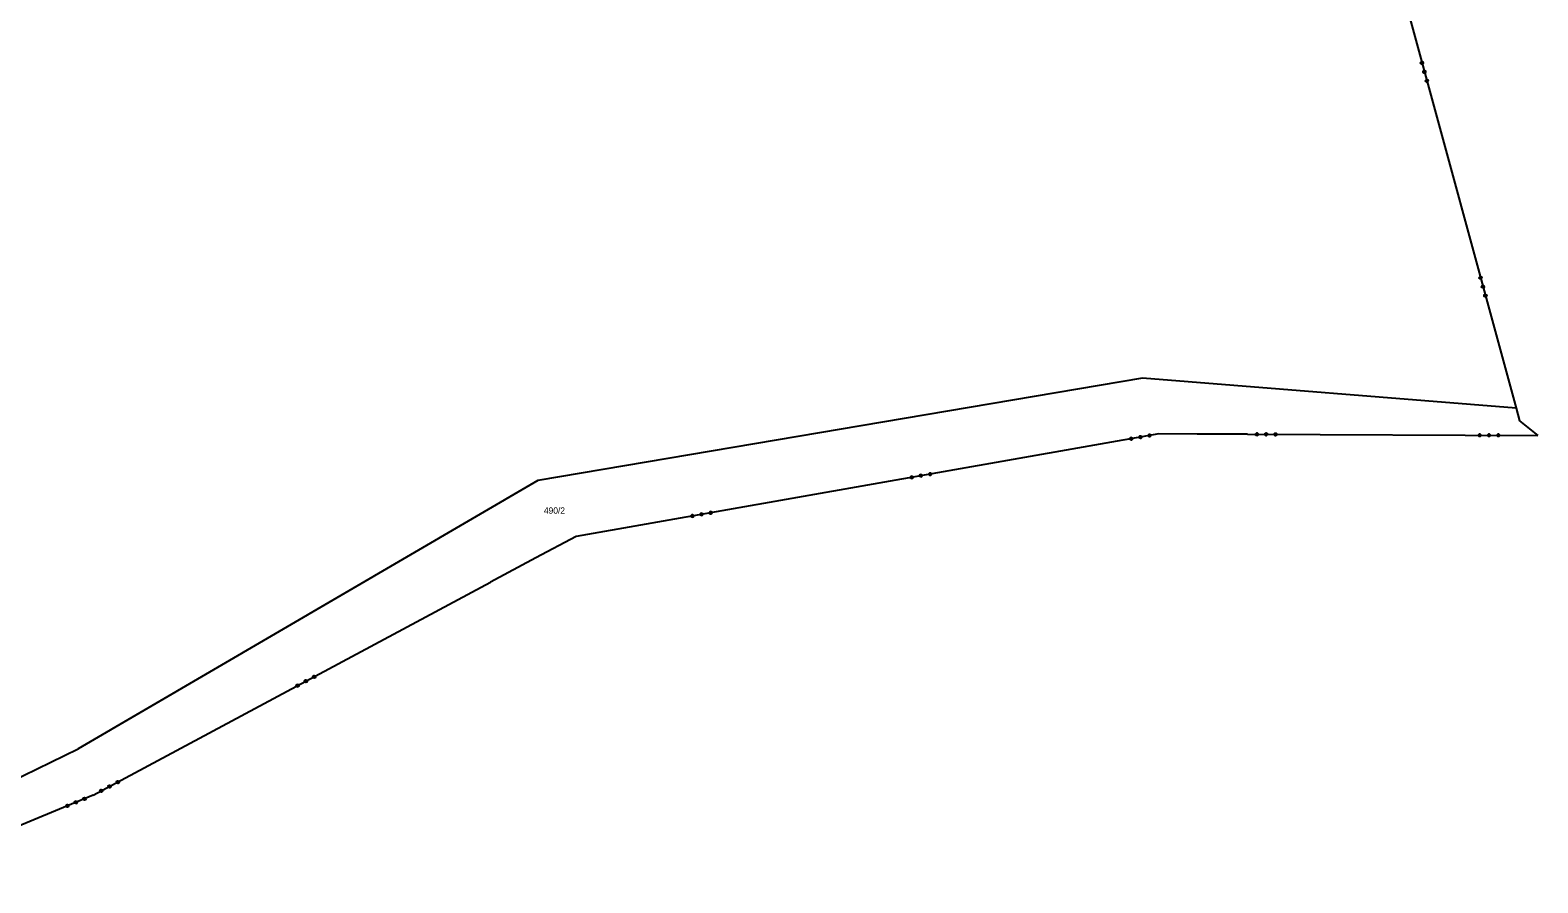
# Model space of a CAD drawing. Extents: x -757994 to -755874, y -1047691 to -1046119.
# Drawn here: x -756077 to -755874, y -1047078.2 to -1046963.4 of the extents above; entities that cross this region are included whole.
import ezdxf

# ---------------------------------------------------------------- set-up
doc = ezdxf.new("R2010")
doc.units = 0
doc.layers.add('katastrální mapa', color=7, linetype='Continuous')

msp = doc.modelspace()

# ---------------------------------------------------------------- linework, layer by layer
at = {"layer": 'katastrální mapa'}
for p, q in [((-755905.73, -1046908.68), (-755876.95, -1047014.27)), ((-755927.25, -1047010.23), (-756008.69, -1047024.04)), ((-755876.95, -1047014.27), (-755927.25, -1047010.23)), ((-755876.95, -1047014.27), (-755876.48, -1047016)), ((-755876.48, -1047016), (-755874.01, -1047017.96)), ((-755925.07, -1047017.75), (-756003.53, -1047031.56)), ((-755919.9, -1047017.77), (-755925.07, -1047017.75)), ((-755913.1, -1047017.8), (-755919.9, -1047017.77)), ((-755913.1, -1047017.8), (-755874.01, -1047017.96)), ((-756008.69, -1047024.04), (-756070.56, -1047060.16)), ((-756003.53, -1047031.56), (-756008.93, -1047034.46)), ((-756008.93, -1047034.46), (-756015.04, -1047037.73)), ((-756068.57, -1047066.41), (-756015.04, -1047037.73)), ((-756091.26, -1047070.22), (-756070.56, -1047060.16)), ((-756068.57, -1047066.41), (-756097.08, -1047078.21))]:
    msp.add_line(p, q, dxfattribs=at)
for points in [[(-755889.45, -1046967.79), (-755889.52, -1046967.91), (-755889.65, -1046967.95), (-755889.76, -1046967.88), (-755889.8, -1046967.75), (-755889.73, -1046967.63), (-755889.6, -1046967.6), (-755889.49, -1046967.66), (-755889.45, -1046967.79), (-755889.47, -1046967.8), (-755889.5, -1046967.69), (-755889.55, -1046967.66), (-755889.5, -1046967.85), (-755889.53, -1046967.89), (-755889.6, -1046967.63), (-755889.64, -1046967.64), (-755889.57, -1046967.9), (-755889.61, -1046967.91), (-755889.67, -1046967.66), (-755889.71, -1046967.67), (-755889.64, -1046967.92), (-755889.69, -1046967.91), (-755889.75, -1046967.7), (-755889.77, -1046967.75), (-755889.74, -1046967.88)], [(-755889.12, -1046969.01), (-755889.19, -1046969.12), (-755889.32, -1046969.16), (-755889.44, -1046969.09), (-755889.47, -1046968.96), (-755889.4, -1046968.84), (-755889.27, -1046968.81), (-755889.16, -1046968.88), (-755889.12, -1046969.01), (-755889.14, -1046969.01), (-755889.17, -1046968.89), (-755889.22, -1046968.86), (-755889.17, -1046969.06), (-755889.2, -1046969.1), (-755889.27, -1046968.83), (-755889.31, -1046968.84), (-755889.24, -1046969.11), (-755889.28, -1046969.13), (-755889.35, -1046968.86), (-755889.39, -1046968.87), (-755889.31, -1046969.14), (-755889.36, -1046969.11), (-755889.42, -1046968.91), (-755889.44, -1046968.96), (-755889.41, -1046969.08)], [(-755888.79, -1046970.22), (-755888.86, -1046970.33), (-755888.99, -1046970.37), (-755889.11, -1046970.3), (-755889.14, -1046970.17), (-755889.07, -1046970.06), (-755888.94, -1046970.02), (-755888.83, -1046970.09), (-755888.79, -1046970.22), (-755888.82, -1046970.2), (-755888.85, -1046970.09), (-755888.89, -1046970.07), (-755888.84, -1046970.25), (-755888.87, -1046970.3), (-755888.94, -1046970.05), (-755888.98, -1046970.06), (-755888.91, -1046970.31), (-755888.95, -1046970.32), (-755889.02, -1046970.07), (-755889.06, -1046970.08), (-755888.99, -1046970.33), (-755889.03, -1046970.32), (-755889.09, -1046970.12), (-755889.12, -1046970.16), (-755889.09, -1046970.27)], [(-755881.56, -1046996.74), (-755881.63, -1046996.86), (-755881.76, -1046996.89), (-755881.88, -1046996.82), (-755881.91, -1046996.69), (-755881.84, -1046996.58), (-755881.71, -1046996.54), (-755881.6, -1046996.61), (-755881.56, -1046996.74), (-755881.58, -1046996.75), (-755881.61, -1046996.63), (-755881.66, -1046996.61), (-755881.61, -1046996.8), (-755881.64, -1046996.84), (-755881.71, -1046996.58), (-755881.75, -1046996.59), (-755881.68, -1046996.84), (-755881.72, -1046996.86), (-755881.79, -1046996.6), (-755881.82, -1046996.61), (-755881.75, -1046996.87), (-755881.8, -1046996.86), (-755881.86, -1046996.65), (-755881.89, -1046996.69), (-755881.85, -1046996.83)], [(-755881.23, -1046997.95), (-755881.3, -1046998.07), (-755881.43, -1046998.1), (-755881.55, -1046998.04), (-755881.58, -1046997.9), (-755881.51, -1046997.79), (-755881.38, -1046997.75), (-755881.27, -1046997.82), (-755881.23, -1046997.95), (-755881.25, -1046997.95), (-755881.28, -1046997.83), (-755881.33, -1046997.81), (-755881.28, -1046998), (-755881.31, -1046998.05), (-755881.38, -1046997.78), (-755881.42, -1046997.79), (-755881.35, -1046998.06), (-755881.39, -1046998.07), (-755881.46, -1046997.8), (-755881.5, -1046997.81), (-755881.43, -1046998.08), (-755881.47, -1046998.05), (-755881.53, -1046997.86), (-755881.55, -1046997.91), (-755881.52, -1046998.02)], [(-755880.9, -1046999.16), (-755880.97, -1046999.28), (-755881.1, -1046999.31), (-755881.22, -1046999.25), (-755881.25, -1046999.12), (-755881.19, -1046999), (-755881.06, -1046998.96), (-755880.94, -1046999.03), (-755880.9, -1046999.16), (-755880.93, -1046999.15), (-755880.96, -1046999.03), (-755881.01, -1046999.01), (-755880.96, -1046999.2), (-755880.98, -1046999.25), (-755881.05, -1046998.99), (-755881.09, -1046999), (-755881.02, -1046999.26), (-755881.06, -1046999.27), (-755881.13, -1046999.02), (-755881.17, -1046999.02), (-755881.1, -1046999.27), (-755881.14, -1046999.26), (-755881.2, -1046999.07), (-755881.23, -1046999.1), (-755881.2, -1046999.22)], [(-755928.81, -1047018.57), (-755928.92, -1047018.49), (-755928.94, -1047018.36), (-755928.87, -1047018.25), (-755928.73, -1047018.23), (-755928.62, -1047018.3), (-755928.6, -1047018.44), (-755928.68, -1047018.55), (-755928.81, -1047018.57), (-755928.79, -1047018.55), (-755928.67, -1047018.53), (-755928.65, -1047018.48), (-755928.84, -1047018.52), (-755928.89, -1047018.48), (-755928.63, -1047018.44), (-755928.64, -1047018.4), (-755928.89, -1047018.44), (-755928.9, -1047018.4), (-755928.64, -1047018.36), (-755928.65, -1047018.32), (-755928.9, -1047018.36), (-755928.89, -1047018.32), (-755928.69, -1047018.29), (-755928.72, -1047018.25), (-755928.84, -1047018.27)], [(-755927.57, -1047018.35), (-755927.68, -1047018.28), (-755927.71, -1047018.14), (-755927.63, -1047018.03), (-755927.5, -1047018.01), (-755927.39, -1047018.09), (-755927.36, -1047018.22), (-755927.44, -1047018.33), (-755927.57, -1047018.35), (-755927.57, -1047018.33), (-755927.45, -1047018.31), (-755927.42, -1047018.27), (-755927.62, -1047018.3), (-755927.66, -1047018.27), (-755927.39, -1047018.22), (-755927.4, -1047018.18), (-755927.67, -1047018.23), (-755927.68, -1047018.19), (-755927.4, -1047018.14), (-755927.41, -1047018.1), (-755927.69, -1047018.15), (-755927.65, -1047018.1), (-755927.46, -1047018.07), (-755927.5, -1047018.04), (-755927.62, -1047018.06)], [(-755926.34, -1047018.14), (-755926.45, -1047018.06), (-755926.47, -1047017.93), (-755926.39, -1047017.82), (-755926.26, -1047017.79), (-755926.15, -1047017.87), (-755926.13, -1047018), (-755926.2, -1047018.11), (-755926.34, -1047018.14), (-755926.35, -1047018.12), (-755926.23, -1047018.1), (-755926.2, -1047018.05), (-755926.39, -1047018.08), (-755926.43, -1047018.05), (-755926.16, -1047018), (-755926.17, -1047017.96), (-755926.43, -1047018.01), (-755926.44, -1047017.97), (-755926.18, -1047017.93), (-755926.19, -1047017.89), (-755926.45, -1047017.93), (-755926.43, -1047017.89), (-755926.22, -1047017.85), (-755926.26, -1047017.82), (-755926.4, -1047017.84)], [(-755911.78, -1047017.65), (-755911.69, -1047017.74), (-755911.69, -1047017.88), (-755911.79, -1047017.97), (-755911.92, -1047017.97), (-755912.02, -1047017.87), (-755912.01, -1047017.74), (-755911.92, -1047017.64), (-755911.78, -1047017.65), (-755911.78, -1047017.67), (-755911.9, -1047017.66), (-755911.94, -1047017.7), (-755911.74, -1047017.71), (-755911.71, -1047017.75), (-755911.98, -1047017.74), (-755911.98, -1047017.78), (-755911.71, -1047017.79), (-755911.71, -1047017.83), (-755911.98, -1047017.82), (-755911.98, -1047017.86), (-755911.71, -1047017.87), (-755911.74, -1047017.91), (-755911.95, -1047017.9), (-755911.92, -1047017.94), (-755911.78, -1047017.95)], [(-755910.53, -1047017.65), (-755910.43, -1047017.75), (-755910.44, -1047017.88), (-755910.53, -1047017.98), (-755910.67, -1047017.97), (-755910.76, -1047017.88), (-755910.76, -1047017.74), (-755910.66, -1047017.65), (-755910.53, -1047017.65), (-755910.53, -1047017.67), (-755910.65, -1047017.67), (-755910.69, -1047017.71), (-755910.49, -1047017.71), (-755910.45, -1047017.75), (-755910.73, -1047017.75), (-755910.73, -1047017.79), (-755910.45, -1047017.79), (-755910.46, -1047017.83), (-755910.74, -1047017.83), (-755910.74, -1047017.87), (-755910.46, -1047017.87), (-755910.5, -1047017.91), (-755910.7, -1047017.91), (-755910.66, -1047017.95), (-755910.54, -1047017.95)], [(-755909.27, -1047017.66), (-755909.18, -1047017.75), (-755909.18, -1047017.89), (-755909.28, -1047017.98), (-755909.41, -1047017.98), (-755909.51, -1047017.88), (-755909.5, -1047017.75), (-755909.41, -1047017.66), (-755909.27, -1047017.66), (-755909.29, -1047017.68), (-755909.41, -1047017.68), (-755909.44, -1047017.72), (-755909.25, -1047017.72), (-755909.21, -1047017.76), (-755909.47, -1047017.75), (-755909.47, -1047017.79), (-755909.21, -1047017.8), (-755909.22, -1047017.84), (-755909.48, -1047017.83), (-755909.48, -1047017.87), (-755909.22, -1047017.88), (-755909.24, -1047017.92), (-755909.45, -1047017.92), (-755909.42, -1047017.96), (-755909.3, -1047017.96)], [(-755881.78, -1047017.77), (-755881.69, -1047017.86), (-755881.69, -1047018), (-755881.79, -1047018.09), (-755881.92, -1047018.09), (-755882.02, -1047018), (-755882.01, -1047017.86), (-755881.92, -1047017.77), (-755881.78, -1047017.77), (-755881.78, -1047017.79), (-755881.9, -1047017.79), (-755881.94, -1047017.83), (-755881.74, -1047017.83), (-755881.71, -1047017.87), (-755881.98, -1047017.87), (-755881.98, -1047017.91), (-755881.72, -1047017.91), (-755881.71, -1047017.95), (-755881.98, -1047017.95), (-755881.98, -1047017.99), (-755881.71, -1047017.99), (-755881.74, -1047018.03), (-755881.95, -1047018.03), (-755881.92, -1047018.07), (-755881.78, -1047018.07)], [(-755880.53, -1047017.77), (-755880.44, -1047017.87), (-755880.44, -1047018), (-755880.53, -1047018.1), (-755880.67, -1047018.1), (-755880.76, -1047018), (-755880.76, -1047017.87), (-755880.66, -1047017.77), (-755880.53, -1047017.77), (-755880.53, -1047017.79), (-755880.65, -1047017.79), (-755880.69, -1047017.83), (-755880.49, -1047017.83), (-755880.46, -1047017.87), (-755880.74, -1047017.87), (-755880.74, -1047017.91), (-755880.46, -1047017.91), (-755880.46, -1047017.95), (-755880.74, -1047017.95), (-755880.74, -1047017.99), (-755880.46, -1047017.99), (-755880.5, -1047018.03), (-755880.7, -1047018.03), (-755880.66, -1047018.07), (-755880.54, -1047018.07)], [(-755879.27, -1047017.78), (-755879.18, -1047017.87), (-755879.18, -1047018.01), (-755879.28, -1047018.1), (-755879.41, -1047018.1), (-755879.51, -1047018.01), (-755879.51, -1047017.87), (-755879.41, -1047017.78), (-755879.27, -1047017.78), (-755879.29, -1047017.8), (-755879.41, -1047017.8), (-755879.44, -1047017.84), (-755879.25, -1047017.84), (-755879.22, -1047017.88), (-755879.48, -1047017.88), (-755879.48, -1047017.92), (-755879.22, -1047017.92), (-755879.22, -1047017.96), (-755879.48, -1047017.96), (-755879.48, -1047018), (-755879.22, -1047018), (-755879.24, -1047018.04), (-755879.45, -1047018.04), (-755879.42, -1047018.08), (-755879.3, -1047018.08)], [(-755955.88, -1047023.34), (-755955.99, -1047023.26), (-755956.02, -1047023.13), (-755955.94, -1047023.02), (-755955.81, -1047022.99), (-755955.7, -1047023.07), (-755955.67, -1047023.2), (-755955.75, -1047023.31), (-755955.88, -1047023.34), (-755955.89, -1047023.32), (-755955.77, -1047023.3), (-755955.74, -1047023.25), (-755955.94, -1047023.28), (-755955.97, -1047023.25), (-755955.71, -1047023.2), (-755955.72, -1047023.16), (-755955.98, -1047023.21), (-755955.99, -1047023.17), (-755955.73, -1047023.13), (-755955.73, -1047023.09), (-755956, -1047023.13), (-755955.98, -1047023.09), (-755955.77, -1047023.05), (-755955.81, -1047023.02), (-755955.95, -1047023.04)], [(-755958.36, -1047023.77), (-755958.47, -1047023.69), (-755958.49, -1047023.56), (-755958.41, -1047023.45), (-755958.28, -1047023.43), (-755958.17, -1047023.5), (-755958.15, -1047023.64), (-755958.22, -1047023.75), (-755958.36, -1047023.77), (-755958.34, -1047023.75), (-755958.22, -1047023.73), (-755958.2, -1047023.68), (-755958.39, -1047023.72), (-755958.43, -1047023.68), (-755958.18, -1047023.64), (-755958.18, -1047023.6), (-755958.44, -1047023.64), (-755958.45, -1047023.6), (-755958.19, -1047023.56), (-755958.19, -1047023.52), (-755958.45, -1047023.56), (-755958.43, -1047023.52), (-755958.23, -1047023.49), (-755958.26, -1047023.45), (-755958.38, -1047023.47)], [(-755957.12, -1047023.55), (-755957.23, -1047023.48), (-755957.25, -1047023.34), (-755957.18, -1047023.23), (-755957.04, -1047023.21), (-755956.93, -1047023.29), (-755956.91, -1047023.42), (-755956.99, -1047023.53), (-755957.12, -1047023.55), (-755957.12, -1047023.53), (-755957, -1047023.51), (-755956.97, -1047023.47), (-755957.16, -1047023.5), (-755957.21, -1047023.47), (-755956.93, -1047023.42), (-755956.94, -1047023.38), (-755957.22, -1047023.43), (-755957.22, -1047023.39), (-755956.95, -1047023.34), (-755956.96, -1047023.3), (-755957.23, -1047023.35), (-755957.2, -1047023.3), (-755957, -1047023.27), (-755957.05, -1047023.24), (-755957.17, -1047023.26)], [(-755987.9, -1047028.97), (-755988.01, -1047028.89), (-755988.03, -1047028.76), (-755987.96, -1047028.65), (-755987.82, -1047028.63), (-755987.71, -1047028.71), (-755987.69, -1047028.84), (-755987.77, -1047028.95), (-755987.9, -1047028.97), (-755987.88, -1047028.95), (-755987.77, -1047028.93), (-755987.74, -1047028.88), (-755987.93, -1047028.92), (-755987.98, -1047028.88), (-755987.72, -1047028.84), (-755987.73, -1047028.8), (-755987.98, -1047028.84), (-755987.99, -1047028.8), (-755987.74, -1047028.76), (-755987.74, -1047028.72), (-755987.99, -1047028.76), (-755987.98, -1047028.72), (-755987.78, -1047028.69), (-755987.81, -1047028.65), (-755987.93, -1047028.67)], [(-755986.66, -1047028.75), (-755986.78, -1047028.68), (-755986.8, -1047028.54), (-755986.72, -1047028.43), (-755986.59, -1047028.41), (-755986.48, -1047028.49), (-755986.45, -1047028.62), (-755986.53, -1047028.73), (-755986.66, -1047028.75), (-755986.66, -1047028.73), (-755986.55, -1047028.71), (-755986.51, -1047028.67), (-755986.71, -1047028.7), (-755986.76, -1047028.67), (-755986.48, -1047028.62), (-755986.49, -1047028.58), (-755986.76, -1047028.63), (-755986.77, -1047028.59), (-755986.49, -1047028.54), (-755986.5, -1047028.5), (-755986.78, -1047028.55), (-755986.74, -1047028.5), (-755986.55, -1047028.47), (-755986.59, -1047028.44), (-755986.71, -1047028.46)], [(-755985.43, -1047028.54), (-755985.54, -1047028.46), (-755985.56, -1047028.33), (-755985.49, -1047028.22), (-755985.35, -1047028.19), (-755985.24, -1047028.27), (-755985.22, -1047028.4), (-755985.3, -1047028.51), (-755985.43, -1047028.54), (-755985.44, -1047028.52), (-755985.32, -1047028.5), (-755985.29, -1047028.45), (-755985.48, -1047028.48), (-755985.52, -1047028.45), (-755985.25, -1047028.4), (-755985.26, -1047028.36), (-755985.52, -1047028.41), (-755985.53, -1047028.37), (-755985.27, -1047028.33), (-755985.28, -1047028.29), (-755985.54, -1047028.33), (-755985.52, -1047028.29), (-755985.31, -1047028.25), (-755985.35, -1047028.22), (-755985.49, -1047028.24)], [(-756041.04, -1047051.48), (-756040.91, -1047051.52), (-756040.85, -1047051.64), (-756040.89, -1047051.77), (-756041.01, -1047051.83), (-756041.14, -1047051.79), (-756041.2, -1047051.67), (-756041.16, -1047051.54), (-756041.04, -1047051.48), (-756041.03, -1047051.5), (-756041.13, -1047051.55), (-756041.15, -1047051.61), (-756040.97, -1047051.51), (-756040.93, -1047051.53), (-756041.17, -1047051.66), (-756041.15, -1047051.7), (-756040.91, -1047051.57), (-756040.89, -1047051.6), (-756041.13, -1047051.73), (-756041.11, -1047051.76), (-756040.87, -1047051.64), (-756040.88, -1047051.69), (-756041.07, -1047051.79), (-756041.02, -1047051.81), (-756040.89, -1047051.74)], [(-756039.94, -1047050.89), (-756039.81, -1047050.93), (-756039.74, -1047051.05), (-756039.78, -1047051.17), (-756039.9, -1047051.24), (-756040.03, -1047051.2), (-756040.09, -1047051.08), (-756040.06, -1047050.95), (-756039.94, -1047050.89), (-756039.93, -1047050.91), (-756040.04, -1047050.96), (-756040.05, -1047051.02), (-756039.88, -1047050.92), (-756039.82, -1047050.94), (-756040.07, -1047051.07), (-756040.05, -1047051.11), (-756039.8, -1047050.98), (-756039.79, -1047051.01), (-756040.03, -1047051.14), (-756040.01, -1047051.18), (-756039.77, -1047051.05), (-756039.78, -1047051.1), (-756039.96, -1047051.19), (-756039.9, -1047051.21), (-756039.8, -1047051.15)], [(-756038.83, -1047050.29), (-756038.7, -1047050.33), (-756038.64, -1047050.45), (-756038.68, -1047050.58), (-756038.8, -1047050.64), (-756038.92, -1047050.61), (-756038.99, -1047050.49), (-756038.95, -1047050.36), (-756038.83, -1047050.29), (-756038.84, -1047050.32), (-756038.94, -1047050.38), (-756038.95, -1047050.43), (-756038.78, -1047050.34), (-756038.73, -1047050.35), (-756038.96, -1047050.48), (-756038.94, -1047050.51), (-756038.71, -1047050.39), (-756038.69, -1047050.42), (-756038.92, -1047050.55), (-756038.91, -1047050.59), (-756038.68, -1047050.46), (-756038.68, -1047050.51), (-756038.86, -1047050.6), (-756038.82, -1047050.63), (-756038.71, -1047050.57)], [(-756067.49, -1047065.65), (-756067.36, -1047065.69), (-756067.29, -1047065.81), (-756067.33, -1047065.93), (-756067.45, -1047066), (-756067.58, -1047065.96), (-756067.64, -1047065.84), (-756067.61, -1047065.71), (-756067.49, -1047065.65), (-756067.47, -1047065.66), (-756067.58, -1047065.72), (-756067.59, -1047065.77), (-756067.42, -1047065.68), (-756067.37, -1047065.7), (-756067.61, -1047065.83), (-756067.59, -1047065.86), (-756067.36, -1047065.74), (-756067.34, -1047065.77), (-756067.57, -1047065.9), (-756067.55, -1047065.93), (-756067.32, -1047065.81), (-756067.32, -1047065.85), (-756067.51, -1047065.96), (-756067.46, -1047065.97), (-756067.34, -1047065.91)], [(-756066.38, -1047065.06), (-756066.25, -1047065.09), (-756066.19, -1047065.21), (-756066.23, -1047065.34), (-756066.35, -1047065.41), (-756066.47, -1047065.37), (-756066.54, -1047065.25), (-756066.5, -1047065.12), (-756066.38, -1047065.06), (-756066.38, -1047065.08), (-756066.48, -1047065.13), (-756066.5, -1047065.19), (-756066.32, -1047065.09), (-756066.27, -1047065.11), (-756066.51, -1047065.24), (-756066.49, -1047065.28), (-756066.25, -1047065.14), (-756066.23, -1047065.18), (-756066.48, -1047065.31), (-756066.46, -1047065.35), (-756066.21, -1047065.21), (-756066.23, -1047065.27), (-756066.4, -1047065.36), (-756066.35, -1047065.38), (-756066.24, -1047065.32)], [(-756065.27, -1047064.46), (-756065.15, -1047064.5), (-756065.08, -1047064.62), (-756065.12, -1047064.75), (-756065.24, -1047064.81), (-756065.37, -1047064.77), (-756065.43, -1047064.65), (-756065.39, -1047064.53), (-756065.27, -1047064.46), (-756065.28, -1047064.49), (-756065.39, -1047064.55), (-756065.4, -1047064.6), (-756065.23, -1047064.51), (-756065.17, -1047064.52), (-756065.4, -1047064.65), (-756065.38, -1047064.68), (-756065.16, -1047064.56), (-756065.14, -1047064.59), (-756065.37, -1047064.72), (-756065.35, -1047064.75), (-756065.12, -1047064.63), (-756065.12, -1047064.68), (-756065.3, -1047064.77), (-756065.26, -1047064.8), (-756065.15, -1047064.74)], [(-756072.04, -1047068.02), (-756072.17, -1047067.97), (-756072.22, -1047067.84), (-756072.17, -1047067.72), (-756072.04, -1047067.67), (-756071.92, -1047067.72), (-756071.87, -1047067.84), (-756071.92, -1047067.97), (-756072.04, -1047068.02), (-756072.03, -1047067.99), (-756071.92, -1047067.95), (-756071.91, -1047067.9), (-756072.08, -1047067.97), (-756072.14, -1047067.95), (-756071.9, -1047067.85), (-756071.91, -1047067.81), (-756072.15, -1047067.91), (-756072.17, -1047067.88), (-756071.93, -1047067.78), (-756071.94, -1047067.74), (-756072.18, -1047067.84), (-756072.17, -1047067.79), (-756071.99, -1047067.72), (-756072.02, -1047067.69), (-756072.13, -1047067.73)], [(-756070.88, -1047067.54), (-756071.01, -1047067.49), (-756071.06, -1047067.36), (-756071.01, -1047067.24), (-756070.88, -1047067.19), (-756070.76, -1047067.24), (-756070.71, -1047067.36), (-756070.76, -1047067.49), (-756070.88, -1047067.54), (-756070.89, -1047067.52), (-756070.78, -1047067.47), (-756070.75, -1047067.42), (-756070.94, -1047067.5), (-756070.99, -1047067.48), (-756070.73, -1047067.37), (-756070.75, -1047067.33), (-756071.01, -1047067.44), (-756071.02, -1047067.4), (-756070.76, -1047067.3), (-756070.78, -1047067.26), (-756071.04, -1047067.37), (-756071.02, -1047067.31), (-756070.83, -1047067.24), (-756070.88, -1047067.22), (-756070.99, -1047067.26)], [(-756069.72, -1047067.06), (-756069.85, -1047067.01), (-756069.9, -1047066.88), (-756069.85, -1047066.76), (-756069.72, -1047066.71), (-756069.6, -1047066.76), (-756069.55, -1047066.89), (-756069.6, -1047067.01), (-756069.72, -1047067.06), (-756069.74, -1047067.04), (-756069.63, -1047067), (-756069.6, -1047066.95), (-756069.79, -1047067.02), (-756069.83, -1047067), (-756069.58, -1047066.89), (-756069.6, -1047066.86), (-756069.84, -1047066.96), (-756069.86, -1047066.92), (-756069.62, -1047066.82), (-756069.63, -1047066.78), (-756069.88, -1047066.89), (-756069.87, -1047066.84), (-756069.67, -1047066.76), (-756069.72, -1047066.73), (-756069.85, -1047066.79)]]:
    msp.add_lwpolyline(points, dxfattribs=at)

# ---------------------------------------------------------------- texts
msp.add_text('490/2', height=0.85, dxfattribs=at).set_placement((-756007.86, -1047028.5))

doc.saveas('drawing.dxf')
